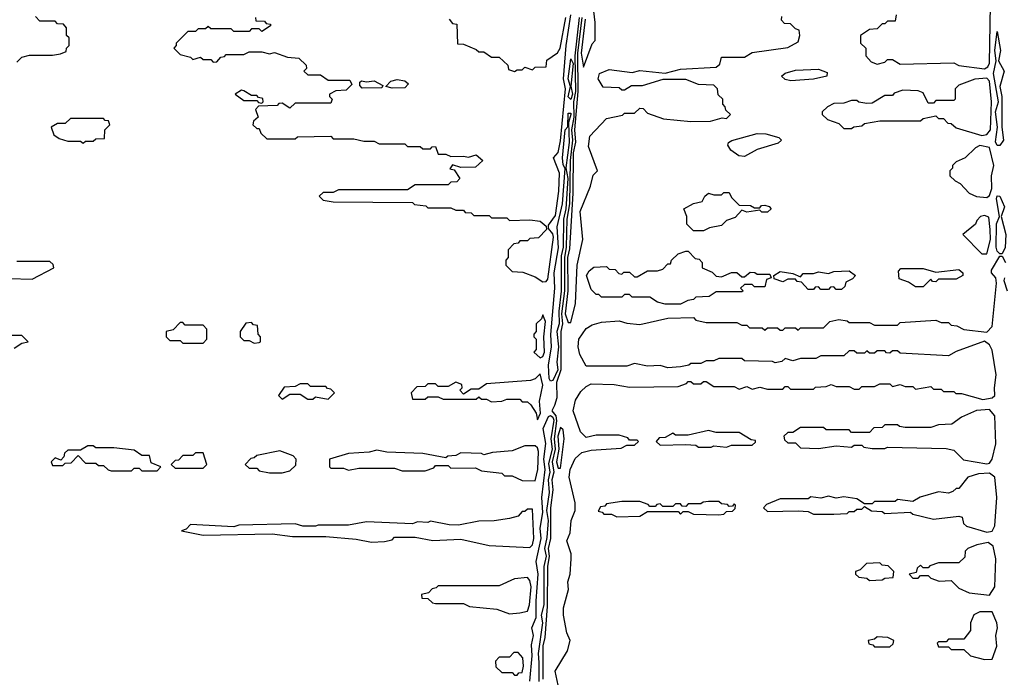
# Model space of a CAD drawing. Extents: x 2737310 to 2869991, y 870230 to 1012730.
# Tile 289 of 479: x 2771227 to 2775083, y 962171 to 964746. Entities that reach past the tile are written whole.
import ezdxf

# ---------------------------------------------------------------- set-up
doc = ezdxf.new("R2010")
doc.units = 0

msp = doc.modelspace()

# ---------------------------------------------------------------- linework, layer by layer
at = {"layer": '0CON02XD'}
for points in [[(2773435, 964560), (2773468.3, 964651.7), (2773480, 964665), (2773480, 964735), (2773470, 964825)], [(2774660, 964765), (2774655, 964740), (2774625, 964740), (2774615, 964730), (2774605, 964730), (2774585, 964710), (2774555, 964707.5), (2774520, 964685), (2774520, 964655), (2774540, 964635), (2774540, 964605), (2774561.7, 964581.7), (2774585, 964572.5), (2774615, 964580), (2774625, 964590), (2774645, 964590), (2774675, 964572.5), (2774885, 964577.5), (2774905, 964567.5), (2775005, 964553.8), (2775017.9, 964562.1), (2775024.3, 964575.7), (2775028.9, 964805)], [(2771215, 964580), (2771235, 964600), (2771265, 964607.5), (2771355, 964607.5), (2771387, 964613), (2771408.3, 964621.7), (2771410, 964635), (2771420, 964645), (2771420, 964675), (2771410, 964685), (2771410, 964715), (2771398.3, 964728.3), (2771375, 964730), (2771365, 964740), (2771305, 964740), (2771288.3, 964758.3)], [(2772150, 964755), (2772151.7, 964741.7), (2772185, 964740), (2772191.7, 964731.7), (2772208.3, 964728.3), (2772208.3, 964721.7), (2772175, 964700), (2772165, 964710), (2772135, 964710), (2772125, 964700), (2772065, 964700), (2772055, 964710), (2771975, 964710), (2771965, 964720), (2771955, 964710), (2771925, 964710), (2771915, 964700), (2771885, 964700), (2771840, 964655), (2771840, 964645), (2771830, 964635), (2771855, 964610), (2771895, 964600), (2771905, 964590), (2771935, 964600), (2771945, 964590), (2771975, 964590), (2771985, 964580), (2771998.3, 964581.7), (2772015, 964600), (2772028.3, 964601.7), (2772035, 964610), (2772105, 964610), (2772125, 964620), (2772175, 964620), (2772205, 964612.5), (2772225, 964617.5), (2772275, 964600), (2772320, 964595), (2772348.3, 964568.3), (2772350, 964555), (2772340, 964545), (2772355, 964530), (2772405, 964530), (2772435, 964510), (2772519.3, 964509.3), (2772527, 964493), (2772505, 964470), (2772465, 964467.5), (2772440, 964455), (2772440, 964445), (2772450, 964435), (2772445, 964420), (2772305, 964420), (2772285, 964400), (2772255, 964420), (2772241.7, 964418.3), (2772235, 964410), (2772161.7, 964408.3), (2772150, 964395), (2772160, 964365), (2772141.7, 964348.3), (2772140, 964335), (2772155, 964320), (2772165, 964320), (2772171.7, 964301.7), (2772195, 964280), (2772305, 964280), (2772315, 964287.5), (2772445, 964290), (2772455, 964280), (2772535, 964280), (2772575, 964270), (2772615, 964270), (2772635, 964260), (2772735, 964260), (2772745, 964250), (2772795, 964250), (2772805, 964240), (2772835, 964240), (2772841.7, 964248.3), (2772855, 964250), (2772865, 964220), (2772895, 964220), (2772915, 964210), (2772965, 964212.5), (2772985, 964207.5), (2773015, 964217.5), (2773040, 964195), (2773011.7, 964168.3), (2772955, 964167.5), (2772921.7, 964178.3), (2772911.7, 964161.7), (2772928.3, 964158.3), (2772950, 964125), (2772938.3, 964111.7), (2772915, 964110), (2772905, 964100), (2772775, 964100), (2772745, 964080), (2772475, 964080), (2772455, 964070), (2772415, 964070), (2772400, 964055), (2772415, 964040), (2772455, 964032.5), (2772765, 964030), (2772773, 964023), (2772817, 964017), (2772825, 964010), (2772915, 964010), (2772935, 964000), (2772965, 964000), (2772971.7, 963991.7), (2772995, 963990), (2773005, 963980), (2773065, 963980), (2773075, 963970), (2773135, 963970), (2773145, 963960), (2773225, 963962.5), (2773265, 963957.5), (2773288.3, 963938.3), (2773290, 963925), (2773258.3, 963891.7), (2773225, 963890), (2773215, 963880), (2773185, 963880), (2773178.3, 963871.7), (2773161.7, 963868.3), (2773140, 963845), (2773140, 963815), (2773130, 963805), (2773130, 963785), (2773155, 963760), (2773197, 963757), (2773245, 963740), (2773275, 963720), (2773288.3, 963721.7), (2773295, 963730), (2773317.5, 963895), (2773315, 963907.5), (2773298.3, 963928.3), (2773298.3, 963941.7), (2773325, 963980), (2773338.5, 964075), (2773340.6, 964145), (2773316.7, 964205), (2773335, 964226.7), (2773345, 964272.5), (2773364.4, 964475), (2773356.5, 964515), (2773367.3, 964645), (2773385.4, 964765)], [(2772908.3, 964748.3), (2772921.7, 964731.7), (2772938.3, 964728.3), (2772941.7, 964651.7), (2772965, 964650), (2773015, 964630), (2773025, 964620), (2773045, 964620), (2773075, 964600), (2773105, 964600), (2773138.3, 964568.3), (2773141.7, 964551.7), (2773165, 964543.3)], [(2773165, 964543.3), (2773175, 964550), (2773195, 964550), (2773205, 964560), (2773235, 964550), (2773245, 964560), (2773288.3, 964561.7), (2773291.7, 964588.3), (2773333, 964617), (2773343.3, 964635), (2773365.6, 964755)], [(2773418.4, 964755), (2773400.8, 964605), (2773403.3, 964465), (2773396.2, 964425), (2773397.3, 964365), (2773387.9, 964315), (2773391.6, 964275), (2773382.6, 964195), (2773379.7, 964025), (2773370, 963965), (2773367.5, 963855), (2773360.2, 963815), (2773360, 963685), (2773348.9, 963595), (2773352.8, 963555), (2773345.4, 963525), (2773345.4, 963375), (2773329.6, 963325), (2773330.3, 963265), (2773321.8, 963235), (2773311.4, 963215), (2773326.1, 963195), (2773329.4, 963175), (2773319.4, 963105), (2773323.7, 963065), (2773312.4, 963015), (2773318, 962975), (2773310.9, 962945), (2773314.1, 962905), (2773305.3, 962835.3), (2773306.2, 962715), (2773296.2, 962675), (2773300.9, 962645), (2773293.3, 962605), (2773292, 962448), (2773283.1, 962326.9), (2773275.6, 962295), (2773275.7, 962164.3)], [(2773427.7, 964755), (2773411.4, 964615), (2773413.2, 964465), (2773400, 964315), (2773402.9, 964267.1), (2773394.3, 964225), (2773393.5, 964066.5), (2773380.5, 963849.5), (2773371.6, 963815), (2773373.8, 963685), (2773363.5, 963595), (2773375, 963560), (2773385, 963560)], [(2773385, 963560), (2773403.3, 963635), (2773410, 963785), (2773432.5, 963885), (2773421.2, 963995), (2773462.5, 964095), (2773473, 964137), (2773490, 964155), (2773455, 964250), (2773459.5, 964290.5), (2773525, 964360), (2773587, 964373), (2773595, 964380), (2773635, 964380), (2773655, 964400), (2773668.3, 964398.3), (2773685, 964380), (2773748.3, 964358.3), (2773855, 964347.5), (2773931.7, 964348.3), (2773978.3, 964361.7), (2773995, 964360), (2774010, 964375), (2773991.7, 964391.7), (2773990, 964405), (2773980, 964415), (2773980, 964435), (2773961.7, 964451.7), (2773960, 964475), (2773945, 964490), (2773885, 964492.5), (2773835, 964512.5), (2773745, 964512.5), (2773665, 964487.5), (2773622.5, 964487.5), (2773595, 964470), (2773585, 964470), (2773575, 964480), (2773511.7, 964481.7), (2773492.5, 964515), (2773497.5, 964535), (2773535, 964551.2), (2773625, 964540), (2773655, 964546.7), (2773755, 964537.5), (2773815, 964552.5), (2773955, 964560), (2773968.3, 964571.7), (2773975, 964600), (2774065, 964600), (2774095, 964617.5), (2774235, 964637.5), (2774275, 964660), (2774282.5, 964685), (2774280, 964705), (2774265, 964710), (2774245, 964730), (2774221.7, 964731.7), (2774210, 964745), (2774211.7, 964758.3)], [(2773441.7, 964748.3), (2773426, 964615), (2773435, 964560)], [(2775065, 964253.3), (2775055, 964253.3), (2775048.3, 964268.3), (2775056.2, 964325), (2775048.6, 964385), (2775060, 964425), (2775041.1, 964535), (2775051.2, 964585), (2775045.8, 964625), (2775055, 964700), (2775068.6, 964625), (2775060, 964585), (2775082, 964545), (2775065.8, 964485), (2775073.3, 964445), (2775073.8, 964325), (2775080, 964275), (2775065, 964253.3)], [(2773385, 964433.3), (2773374.6, 964444.6), (2773384.3, 964485), (2773374.6, 964515), (2773385, 964593.3), (2773394, 964575), (2773385.6, 964485.6), (2773391.1, 964455), (2773385, 964433.3)], [(2774247, 964507), (2774225, 964512.5), (2774210, 964525), (2774225, 964536.7), (2774265, 964548.8), (2774355, 964552.5), (2774389.3, 964539.3), (2774387.5, 964525), (2774335, 964513.3), (2774247, 964507)], [(2772568.3, 964478.3), (2772558.3, 964488.3), (2772558.3, 964501.7), (2772565, 964507.5), (2772585, 964502.5), (2772615, 964507.5), (2772648.3, 964488.3), (2772645, 964480), (2772568.3, 964478.3)], [(2772685, 964477.5), (2772660, 964485), (2772680, 964505), (2772705, 964512.5), (2772735, 964507.5), (2772750, 964495), (2772735, 964480), (2772685, 964477.5)], [(2774995, 964293.3), (2775015, 964296.2), (2775029.2, 964315), (2775032.5, 964425), (2775025.6, 964505), (2775015, 964516.7), (2774967, 964513), (2774905, 964490), (2774890, 964475), (2774890, 964435), (2774885, 964430), (2774815, 964430), (2774805, 964420), (2774785, 964420), (2774765, 964460), (2774745, 964467.5), (2774685, 964470), (2774651.7, 964458.3), (2774645, 964450), (2774615, 964450), (2774565, 964420), (2774545, 964417.5), (2774513, 964423), (2774505, 964430), (2774485, 964430), (2774455, 964420), (2774415, 964417.5), (2774390, 964405), (2774370, 964385), (2774370, 964375), (2774390, 964355), (2774435, 964340), (2774455, 964320), (2774485, 964320), (2774493, 964327), (2774525, 964330), (2774535, 964340), (2774595, 964350), (2774755, 964350), (2774765, 964360), (2774815, 964370), (2774825, 964360), (2774845, 964360), (2774861.7, 964341.7), (2774875, 964340), (2774895, 964322.5), (2774995, 964293.3)], [(2772175, 964420), (2772180, 964425), (2772178.3, 964438.3), (2772161.7, 964441.7), (2772155, 964450), (2772135, 964450), (2772105, 964467.5), (2772095, 964470), (2772070, 964455), (2772105, 964430), (2772155, 964430), (2772161.7, 964421.7), (2772175, 964420)], [(2771475, 964262.5), (2771485, 964270), (2771515, 964270), (2771525, 964280), (2771558.3, 964281.7), (2771560, 964315), (2771580, 964335), (2771575, 964350), (2771561.7, 964351.7), (2771555, 964360), (2771425, 964360), (2771405, 964340), (2771375, 964340), (2771350, 964325), (2771360, 964295), (2771381.7, 964281.7), (2771415, 964270), (2771465, 964270), (2771475, 964262.5)], [(2773305, 963331.2), (2773300.8, 963340.8), (2773297.1, 963392.9), (2773309.6, 963465), (2773307, 963513), (2773321.9, 963695), (2773320, 963755), (2773337.1, 963852.9), (2773331.8, 963935), (2773352.2, 964025), (2773363.6, 964163.6), (2773355, 964177.5), (2773352.2, 964205), (2773363.6, 964315), (2773373, 964327), (2773375, 964380), (2773385, 964380), (2773385.3, 964375), (2773375.7, 964344.3), (2773378.9, 964265), (2773365.7, 964165.7), (2773372.9, 964125), (2773365.3, 964005), (2773356.8, 963965), (2773355.3, 963855), (2773347.9, 963822.1), (2773347.2, 963682.8), (2773337.8, 963605), (2773339.2, 963555), (2773330, 963525), (2773337.5, 963465), (2773330.7, 963405), (2773334, 963375), (2773315, 963333.8), (2773305, 963331.2)], [(2774065, 964210), (2774043, 964213), (2774012.5, 964235), (2774000, 964255), (2774002.5, 964265), (2774016.4, 964273.6), (2774115, 964300), (2774149.3, 964299.3), (2774200, 964285), (2774210, 964275), (2774197.7, 964262.3), (2774115, 964237.5), (2774065, 964210)], [(2775015, 964050), (2775025, 964057.5), (2775034, 964085), (2775033.3, 964135), (2775041.4, 964175), (2775025.5, 964245.5), (2774987, 964253), (2774970, 964245), (2774930, 964205), (2774895, 964190), (2774880, 964175), (2774880, 964165), (2774870, 964155), (2774870, 964135), (2774890, 964115), (2774910, 964105), (2774945, 964067.5), (2774973.9, 964053.9), (2775015, 964050)], [(2773905, 963920), (2773865, 963920), (2773840, 963945), (2773840, 963975), (2773827.5, 964005), (2773865, 964026.7), (2773900, 964035), (2773910, 964055), (2773925, 964067.5), (2773945, 964060), (2773975, 964060), (2773985, 964070), (2774005, 964070), (2774015, 964050), (2774045, 964020), (2774089.3, 964019.3), (2774105, 964010), (2774125, 964010), (2774131.7, 964018.3), (2774145, 964020), (2774162.5, 964015), (2774170, 964005), (2774155, 963992.5), (2774133, 963993), (2774125, 964000), (2774075, 963992.5), (2774055, 964000), (2774028.3, 963971.7), (2773995, 963960), (2773975, 963940), (2773928.3, 963931.7), (2773905, 963920)], [(2775075, 963830), (2775065, 963830), (2775055, 963840), (2775050.6, 963855), (2775053, 963947), (2775063.8, 963975), (2775052, 964045), (2775055, 964056.7), (2775065.8, 964055.8), (2775083.6, 964013.6), (2775070, 963975), (2775089.2, 963905), (2775085.7, 963854.3), (2775075, 963830)], [(2775015, 963830), (2775029.2, 963885), (2775027.5, 963925), (2775022.5, 963972.5), (2775005, 963980), (2774990, 963975), (2774975, 963960), (2774970, 963945), (2774920, 963905), (2774995, 963830), (2775015, 963830)], [(2773347.5, 962085), (2773323.3, 962195), (2773372.5, 962275), (2773382.5, 962315), (2773370, 962345), (2773356.7, 962415), (2773357, 962443), (2773376.7, 962515), (2773373.3, 962545), (2773382.5, 962575), (2773386.7, 962635), (2773386.7, 962655), (2773370, 962705), (2773383, 962737), (2773386.7, 962785), (2773402.5, 962825), (2773402.5, 962855), (2773378.8, 962955), (2773382, 962985), (2773401.7, 963028.3), (2773428.3, 963051.7), (2773465, 963060), (2773581.7, 963068.3), (2773605, 963080), (2773635, 963080), (2773650, 963095), (2773645, 963100), (2773615, 963100), (2773608.3, 963108.3), (2773575, 963120), (2773485, 963120), (2773445, 963110), (2773423, 963133), (2773394, 963215), (2773404.1, 963255.9), (2773425, 963290), (2773445, 963310), (2773465, 963320), (2773555, 963317.5), (2773615, 963307.5), (2773805, 963310), (2773838.3, 963321.7), (2773845, 963330), (2773855, 963330), (2773865, 963320), (2773895, 963320), (2773905, 963330), (2773915, 963330), (2773945, 963310), (2774025, 963310), (2774045, 963300), (2774075, 963310), (2774095, 963300), (2774125, 963307.5), (2774155, 963300), (2774215, 963300), (2774225, 963310), (2774235, 963310), (2774245, 963300), (2774335, 963300), (2774343, 963307), (2774385, 963310), (2774405, 963317.5), (2774425, 963310), (2774475, 963310), (2774495, 963300), (2774515, 963300), (2774525, 963310), (2774575, 963310), (2774595, 963320), (2774635, 963320), (2774645, 963310), (2774675, 963317.5), (2774695, 963310), (2774725, 963310), (2774735, 963300), (2774795, 963310), (2774805, 963300), (2774835, 963300), (2774845, 963290), (2774885, 963290), (2774893, 963283), (2774915, 963282.5), (2774999.3, 963259.3), (2775035, 963266.2), (2775046.2, 963275), (2775044.2, 963305), (2775051.4, 963355), (2775035, 963452.5), (2775025, 963473.3), (2775005, 963487.5), (2774895, 963447.5), (2774865, 963430), (2774675, 963440), (2774665, 963450), (2774645, 963450), (2774635, 963440), (2774621.7, 963441.7), (2774615, 963450), (2774585, 963450), (2774575, 963440), (2774555, 963440), (2774545, 963450), (2774535, 963440), (2774505, 963440), (2774495, 963450), (2774475, 963450), (2774455, 963430), (2774365, 963430), (2774345, 963420), (2774285, 963420), (2774255, 963410), (2774225, 963420), (2774211.7, 963408.3), (2774185, 963402.5), (2774175, 963407.5), (2774065, 963410), (2774055, 963420), (2773965, 963420), (2773945, 963410), (2773915, 963410), (2773895, 963400), (2773855, 963400), (2773847, 963393), (2773815, 963387.5), (2773765, 963382.5), (2773735, 963392.5), (2773685, 963390), (2773635, 963400), (2773605, 963390), (2773445, 963390), (2773420, 963435), (2773413.8, 963465), (2773416.7, 963495), (2773445, 963537.5), (2773468.3, 963551.7), (2773505, 963562.5), (2773575, 963567.5), (2773605, 963557.5), (2773655, 963552.5), (2773765, 963577.5), (2773865, 963580), (2773875, 963570), (2773915, 963560), (2774035, 963560), (2774055, 963550), (2774075, 963550), (2774085, 963540), (2774135, 963540), (2774145, 963530), (2774155, 963540), (2774195, 963540), (2774205, 963530), (2774215, 963530), (2774225, 963540), (2774265, 963540), (2774275, 963530), (2774285, 963540), (2774375, 963540), (2774400, 963565), (2774435, 963572.5), (2774467, 963567), (2774475, 963560), (2774555, 963560), (2774575, 963550), (2774665, 963550), (2774675, 963560), (2774815, 963570), (2774835, 963560), (2774865, 963560), (2774875, 963550), (2774897, 963547), (2774925, 963533.3), (2775015, 963522.5), (2775036, 963545), (2775052, 963715), (2775050, 963735), (2775032.5, 963755), (2775033.3, 963765), (2775065, 963820), (2775075, 963820), (2775087.5, 963795)], [(2773815, 963632.5), (2773755, 963632.5), (2773725, 963640), (2773695, 963660), (2773625, 963660), (2773615, 963670), (2773595, 963670), (2773585, 963660), (2773505, 963660), (2773495, 963670), (2773485, 963670), (2773465, 963690), (2773446.7, 963745), (2773457, 963763), (2773475, 963777.5), (2773525, 963780), (2773535, 963770), (2773558.3, 963768.3), (2773573, 963753), (2773585, 963750), (2773593, 963757), (2773615, 963757.5), (2773635, 963740), (2773645, 963740), (2773685, 963762.5), (2773725, 963762.5), (2773745, 963770), (2773765, 963790), (2773775, 963790), (2773780, 963805), (2773805, 963830), (2773835, 963840), (2773845, 963840), (2773871.7, 963811.7), (2773888.3, 963808.3), (2773900, 963795), (2773900, 963775), (2773938.3, 963758.3), (2773955, 963742.5), (2773975, 963740), (2774015, 963756.7), (2774035, 963756.7), (2774055, 963740), (2774065, 963740), (2774087, 963757), (2774106.4, 963756.4), (2774115, 963750), (2774165, 963750), (2774170, 963735), (2774151.7, 963728.3), (2774145, 963700), (2774105, 963700), (2774095, 963710), (2774065, 963710), (2774050, 963695), (2774060, 963685), (2774055, 963680), (2773955, 963680), (2773927, 963663), (2773875, 963660), (2773865, 963650), (2773843, 963647), (2773815, 963632.5)], [(2771185, 963732.5), (2771275, 963730), (2771360, 963775), (2771358.3, 963788.3), (2771345, 963800), (2771215, 963800)], [(2774765, 963700), (2774735, 963700), (2774708.3, 963718.3), (2774671.7, 963731.7), (2774668.3, 963761.7), (2774678.3, 963771.7), (2774765, 963772.5), (2774815, 963757.5), (2774905, 963767.5), (2774920, 963755), (2774920, 963745), (2774895, 963730), (2774825, 963730), (2774815, 963720), (2774801.7, 963721.7), (2774795, 963730), (2774765, 963700)], [(2774445, 963690), (2774425, 963690), (2774415, 963700), (2774401.7, 963698.3), (2774395, 963690), (2774365, 963690), (2774355, 963700), (2774341.7, 963698.3), (2774335, 963690), (2774315, 963690), (2774288.3, 963718.3), (2774271.7, 963721.7), (2774265, 963730), (2774235, 963730), (2774215, 963720), (2774181.7, 963731.7), (2774180, 963745), (2774205, 963760), (2774255, 963752.5), (2774285, 963740), (2774295, 963752.5), (2774335, 963752.5), (2774355, 963758.8), (2774395, 963752.5), (2774415, 963760), (2774475, 963762.5), (2774500, 963745), (2774488.3, 963731.7), (2774461.7, 963718.3), (2774458.3, 963701.7), (2774445, 963690)], [(2775083.3, 963735), (2775081.2, 963725), (2775094.2, 963685)], [(2773265, 963422.5), (2773275, 963427.5), (2773282.5, 963445), (2773280, 963505), (2773286, 963565), (2773275, 963590), (2773270, 963575), (2773250, 963555), (2773250, 963525), (2773240, 963515), (2773240, 963505), (2773250, 963495), (2773250, 963455), (2773240, 963445), (2773265, 963422.5)], [(2771945, 963480), (2771960, 963495), (2771960, 963535), (2771945, 963550), (2771875, 963550), (2771865, 963560), (2771855, 963560), (2771828.3, 963531.7), (2771800, 963525), (2771800, 963505), (2771815, 963490), (2771855, 963490), (2771865, 963480), (2771945, 963480)], [(2772145, 963480), (2772165, 963482.5), (2772170, 963485), (2772170, 963505), (2772160, 963515), (2772158.3, 963548.3), (2772141.7, 963551.7), (2772135, 963560), (2772111.7, 963558.3), (2772090, 963525), (2772090, 963505), (2772105, 963490), (2772125, 963490), (2772145, 963480)], [(2771205, 963460), (2771235, 963480), (2771260, 963485), (2771235, 963510), (2771185, 963510)], [(2773255, 963180), (2773266.7, 963205), (2773263, 963253), (2773276, 963315), (2773265, 963360), (2773245, 963340), (2773227, 963333), (2773055, 963320), (2773025, 963300), (2772995, 963300), (2772965, 963280), (2772950, 963295), (2772960, 963305), (2772958.3, 963318.3), (2772935, 963327.5), (2772905, 963310), (2772865, 963310), (2772855, 963320), (2772825, 963320), (2772815, 963310), (2772781.7, 963308.3), (2772760, 963285), (2772765, 963260), (2772815, 963260), (2772825, 963270), (2772865, 963270), (2772885, 963260), (2773015, 963260), (2773025, 963270), (2773035, 963260), (2773055, 963260), (2773075, 963250), (2773115, 963252.5), (2773135, 963260), (2773185, 963260), (2773195, 963250), (2773215, 963250), (2773228.3, 963238.3), (2773250, 963205), (2773255, 963180)], [(2772435, 963260), (2772460, 963285), (2772445, 963300), (2772431.7, 963301.7), (2772425, 963310), (2772365, 963310), (2772355, 963320), (2772325, 963320), (2772305, 963310), (2772263, 963307), (2772240, 963275), (2772255, 963260), (2772285, 963280), (2772325, 963280), (2772355, 963260), (2772375, 963260), (2772385, 963270), (2772435, 963260)], [(2773224.5, 962155.5), (2773234.4, 962255.6), (2773231.7, 962298.3), (2773238.6, 962335), (2773232.5, 962365), (2773249.4, 962405), (2773248.8, 962471.2), (2773257.5, 962575), (2773250, 962625), (2773269.4, 962715), (2773264.5, 962755), (2773276.1, 962816.1), (2773271.5, 962875), (2773284.4, 962985.6), (2773279.5, 963025), (2773286.9, 963086.9), (2773276.9, 963145), (2773297.9, 963192.1), (2773305, 963196.4), (2773315, 963190), (2773318, 963178), (2773306.7, 963105), (2773312.1, 963065), (2773297.9, 963007.9), (2773302.9, 962975), (2773296.9, 962945), (2773300, 962895), (2773290, 962825), (2773296.6, 962785), (2773291.7, 962718.3), (2773281.5, 962675), (2773288, 962645), (2773279.2, 962605), (2773279.7, 962455), (2773269.4, 962415), (2773274.5, 962385), (2773257.5, 962265), (2773259.7, 962229.7), (2773260.4, 962155)], [(2775015, 963006.7), (2775025, 963010), (2775036, 963025), (2775050, 963085), (2775046, 963195), (2775025, 963220), (2774973.6, 963216.4), (2774915, 963190), (2774877, 963163), (2774825, 963160), (2774795, 963150), (2774695, 963150), (2774673, 963153), (2774665, 963160), (2774615, 963160), (2774605, 963150), (2774571.7, 963148.3), (2774555, 963130), (2774485, 963130), (2774475, 963140), (2774385, 963140), (2774375, 963150), (2774285, 963150), (2774255, 963130), (2774235, 963130), (2774220, 963115), (2774221.7, 963101.7), (2774235, 963090), (2774265, 963090), (2774285, 963070), (2774355, 963067.5), (2774425, 963077.5), (2774485, 963072.5), (2774495, 963080), (2774525, 963080), (2774533, 963073), (2774565, 963067.5), (2774615, 963067.5), (2774625, 963072.5), (2774855, 963067.5), (2774885, 963060), (2774923, 963023), (2775015, 963006.7)], [(2773345, 962990), (2773358.8, 963105), (2773355, 963140), (2773345, 963150), (2773334.6, 963115), (2773338.8, 963065), (2773329.2, 963015), (2773335, 962990), (2773345, 962990)], [(2773995, 963072.5), (2774015, 963080), (2774095, 963080), (2774108.3, 963091.7), (2774108.3, 963098.3), (2774091.7, 963101.7), (2774045, 963130), (2773955, 963130), (2773925, 963137.5), (2773845, 963120), (2773795, 963120), (2773785, 963127.5), (2773755, 963110), (2773731.7, 963108.3), (2773720, 963095), (2773735, 963080), (2773835, 963082.5), (2773875, 963080), (2773885, 963072.5), (2773935, 963072.5), (2773945, 963077.5), (2773995, 963072.5)], [(2771765, 962980), (2771780, 962995), (2771741.7, 963011.7), (2771735, 963040), (2771705, 963040), (2771675, 963060), (2771595, 963070), (2771525, 963070), (2771515, 963077.5), (2771493, 963077), (2771465, 963060), (2771415, 963060), (2771401.7, 963048.3), (2771400, 963035), (2771388.3, 963021.7), (2771365, 963030), (2771350, 963015), (2771355, 963000), (2771395, 963000), (2771405, 963010), (2771428.3, 963011.7), (2771455, 963040), (2771485, 963010), (2771525, 963010), (2771535, 963000), (2771555, 963000), (2771573, 962983), (2771585, 962980), (2771665, 962980), (2771675, 962990), (2771695, 962990), (2771705, 962980), (2771765, 962980)], [(2773245, 962940), (2773256.2, 962985), (2773258.8, 963055), (2773255, 963070), (2773245, 963077.5), (2773205, 963077.5), (2773155, 963057.5), (2773078.3, 963051.7), (2773045, 963042.5), (2773035, 963047.5), (2772955, 963050), (2772935, 963040), (2772903, 963037), (2772895, 963030), (2772805, 963047.5), (2772665, 963052.5), (2772625, 963060), (2772595, 963052.5), (2772515, 963047.5), (2772440, 963025), (2772440, 962995), (2772445, 962990), (2772495, 962990), (2772515, 962982.5), (2772555, 962990), (2772695, 962990), (2772725, 962980), (2772815, 962980), (2772848.3, 962991.7), (2772855, 963000), (2772905, 963000), (2772915, 962990), (2773011.7, 962991.7), (2773035, 962980), (2773115, 962970), (2773125, 962960), (2773155, 962960), (2773195, 962942.5), (2773245, 962940)], [(2771945, 962990), (2771960, 963005), (2771945, 963050), (2771915, 963050), (2771905, 963040), (2771865, 963040), (2771848.3, 963021.7), (2771835, 963020), (2771820, 963005), (2771835, 962990), (2771945, 962990)], [(2772255, 962972.5), (2772285, 962980), (2772308.3, 963001.7), (2772310, 963025), (2772298.3, 963038.3), (2772245, 963057.5), (2772155, 963040), (2772145, 963030), (2772131.7, 963028.3), (2772110, 963005), (2772125, 962990), (2772155, 962990), (2772165, 962980), (2772205, 962972.5), (2772255, 962972.5)], [(2775015, 962740), (2775035, 962743.3), (2775045.7, 962764.3), (2775054, 962875), (2775045.6, 962955), (2775025, 962970), (2774981.7, 962968.3), (2774940, 962955), (2774905, 962910), (2774895, 962910), (2774881.7, 962898.3), (2774865, 962892.5), (2774825, 962897.5), (2774753, 962877), (2774725, 962860), (2774665, 962867.5), (2774655, 962860), (2774575, 962860), (2774565, 962850), (2774535, 962850), (2774505, 962870), (2774455, 962877.5), (2774425, 962872.5), (2774395, 962880), (2774365, 962872.5), (2774325, 962877.5), (2774315, 962870), (2774205, 962870), (2774151.7, 962848.3), (2774140, 962835), (2774155, 962820), (2774275, 962822.5), (2774315, 962820), (2774335, 962810), (2774415, 962810), (2774467, 962813), (2774475, 962820), (2774495, 962820), (2774505, 962830), (2774525, 962830), (2774535, 962840), (2774563, 962823), (2774605, 962820), (2774615, 962812.5), (2774715, 962817.5), (2774725, 962810), (2774805, 962790), (2774905, 962802.5), (2774918.3, 962798.3), (2774923, 962773), (2774935, 962762.5), (2775015, 962740)], [(2773565, 962800), (2773655, 962802.5), (2773685, 962820), (2773805, 962820), (2773815, 962810), (2773825, 962820), (2773845, 962820), (2773865, 962810), (2773965, 962807.5), (2773985, 962810), (2773995, 962820), (2774018.3, 962821.7), (2774028.3, 962831.7), (2774030, 962845), (2774025, 962850), (2774018.3, 962841.7), (2774005, 962840), (2773998.3, 962848.3), (2773975, 962850), (2773965, 962860), (2773925, 962860), (2773903, 962857), (2773895, 962850), (2773845, 962850), (2773835, 962840), (2773821.7, 962841.7), (2773815, 962850), (2773795, 962850), (2773785, 962840), (2773745, 962840), (2773735, 962850), (2773721.7, 962848.3), (2773715, 962840), (2773695, 962840), (2773688.3, 962848.3), (2773655, 962860), (2773585, 962860), (2773525, 962850), (2773518.3, 962841.7), (2773501.7, 962838.3), (2773491.7, 962821.7), (2773508.3, 962818.3), (2773515, 962810), (2773545, 962810), (2773565, 962800)], [(2773225, 962680), (2773235, 962690), (2773240, 962715), (2773235, 962830), (2773215, 962830), (2773205, 962820), (2773195, 962820), (2773178.3, 962801.7), (2773145, 962792.5), (2773085, 962783.3), (2773025, 962782.5), (2772945, 962767.5), (2772908.3, 962768.3), (2772835, 962782.5), (2772825, 962777.5), (2772785, 962780), (2772765, 962772.5), (2772585, 962780), (2772515, 962767.5), (2772395, 962767.5), (2772385, 962762.5), (2772335, 962762.5), (2772305, 962772.5), (2772085, 962767.5), (2772065, 962760), (2771895, 962770), (2771878.3, 962751.7), (2771860, 962745), (2771945, 962727.5), (2772215, 962732.5), (2772295, 962722.5), (2772425, 962722.5), (2772545, 962712.5), (2772605, 962700), (2772655, 962702.5), (2772685, 962710), (2772695, 962720), (2772775, 962720), (2772845, 962707.5), (2772955, 962712.5), (2773065, 962687.5), (2773225, 962680)], [(2775025, 962492.5), (2775046, 962525), (2775050, 962635), (2775038.8, 962685), (2775019.3, 962699.3), (2774975, 962690), (2774940, 962675), (2774930, 962665), (2774928.3, 962641.7), (2774905, 962620), (2774825, 962620), (2774791.7, 962608.3), (2774785, 962600), (2774765, 962600), (2774755, 962610), (2774741.7, 962598.3), (2774738.3, 962581.7), (2774710, 962575), (2774725, 962560), (2774745, 962560), (2774755, 962570), (2774785, 962570), (2774795, 962560), (2774828.3, 962548.3), (2774875, 962550), (2774905, 962520), (2774945, 962502.5), (2775025, 962492.5)], [(2774555, 962550), (2774605, 962552.5), (2774615, 962560), (2774648.3, 962561.7), (2774650, 962585), (2774628.3, 962608.3), (2774605, 962610), (2774595, 962620), (2774543, 962617), (2774518.3, 962591.7), (2774500, 962585), (2774500, 962575), (2774513, 962563), (2774545, 962560), (2774555, 962550)], [(2773145, 962420), (2773185, 962423.3), (2773215, 962430), (2773223.3, 962455), (2773229.2, 962525), (2773225, 962550), (2773215, 962562.5), (2773165, 962556.7), (2773105, 962530), (2772865, 962530), (2772858.3, 962521.7), (2772841.7, 962518.3), (2772828.3, 962501.7), (2772800, 962495), (2772801.7, 962481.7), (2772825, 962480), (2772843, 962463), (2772855, 962460), (2772965, 962460), (2772988.3, 962448.3), (2773095, 962437.5), (2773145, 962420)], [(2775005, 962241.2), (2775035, 962242.5), (2775053.6, 962293.6), (2775049.2, 962335), (2775056.2, 962365), (2775053.8, 962385), (2775035, 962427.5), (2774987, 962427), (2774963.6, 962416.4), (2774950, 962385), (2774950, 962355), (2774925, 962320), (2774865, 962320), (2774855, 962310), (2774825, 962310), (2774820, 962305), (2774825, 962290), (2774865, 962290), (2774875, 962280), (2774925, 962280), (2774950, 962255), (2775005, 962241.2)], [(2774635, 962290), (2774648.3, 962301.7), (2774650, 962315), (2774627, 962327), (2774585, 962330), (2774575, 962320), (2774550, 962315), (2774551.7, 962301.7), (2774568.3, 962298.3), (2774575, 962290), (2774635, 962290)], [(2773175, 962180), (2773181.7, 962188.3), (2773195, 962190), (2773200, 962215), (2773197, 962247), (2773178.3, 962268.3), (2773161.7, 962268.3), (2773145, 962250), (2773105, 962250), (2773090, 962235), (2773091.7, 962211.7), (2773115, 962190), (2773155, 962190), (2773165, 962180), (2773175, 962180)]]:
    msp.add_lwpolyline(points, dxfattribs=at)

doc.saveas('drawing.dxf')
